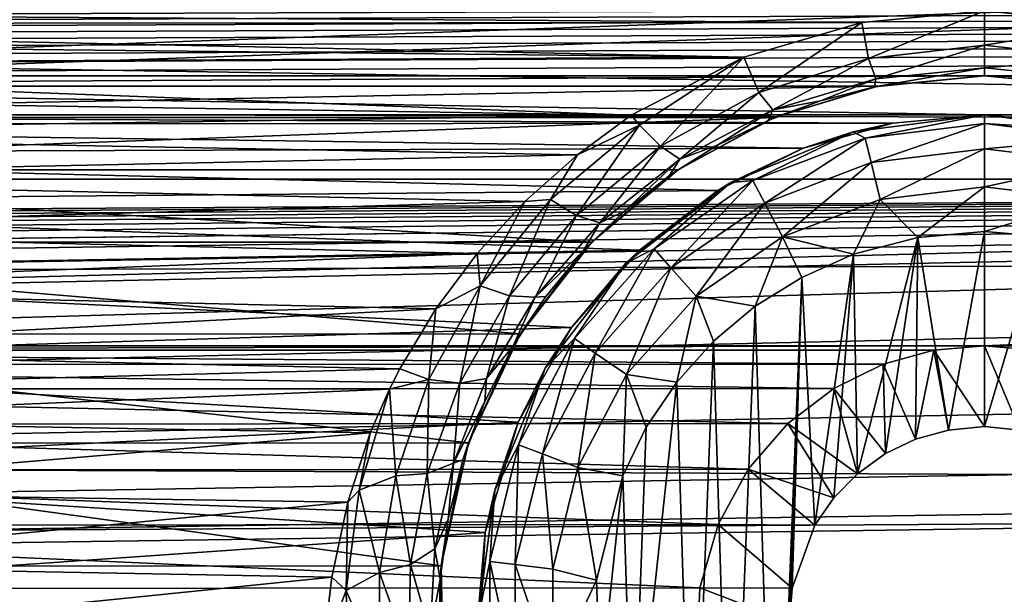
# Model space of a CAD drawing. Header units: metres. Extents: x -95 to 103, y -12 to 12.
# Tile 314 of 520: x -26.67 to -24.15, y -7.07 to -5.6. Entities that reach past the tile are written whole.
import ezdxf

# ---------------------------------------------------------------- set-up
doc = ezdxf.new("R2010")
doc.units = ezdxf.units.M
doc.layers.add('solid_P74500', color=7, linetype='CONTINUOUS')
doc.layers.add('solid_P74500_01', color=7, linetype='CONTINUOUS')

msp = doc.modelspace()

# ---------------------------------------------------------------- linework, layer by layer
at = {"layer": 'solid_P74500'}
for points in [[(92.5, -4.414677, 11.694401), (-94.018356, -3.847966, 11.892988), (-94.018356, -5.654152, 11.148119)], [(92.5, -6.166949, 10.871941), (92.5, -4.414677, 11.694401), (-94.018356, -5.654152, 11.148119)], [(-24.200001, -5.84, -7.994023), (-29.200001, -5.84, -7.994023), (-87, -4.775385, -8.672122)], [(-19.200001, -5.84, -7.994023), (-24.200001, -5.84, -7.994023), (-87, -4.775385, -8.672122)], [(-13, -4.775385, -8.672122), (-19.200001, -5.84, -7.994023), (-87, -4.775385, -8.672122)], [(-84.199997, -5.74, -9.965059), (92.5, -5.136834, -10.28863), (-92.5, -5.002689, -10.354709)], [(-11.7, -9.123637, 0.5), (-88, -5.05, 0.5), (-88, -9.123637, 0.5)], [(-11.7, -9.123637, 0.5), (-12.2, -5.05, 0.5), (-88, -5.05, 0.5)], [(-74.199997, -5.74, -9.965059), (92.5, -5.136834, -10.28863), (-79.199997, -5.74, -9.965059)], [(-69.199997, -5.74, -9.965059), (92.5, -5.136834, -10.28863), (-74.199997, -5.74, -9.965059)], [(-64.199997, -5.74, -9.965059), (92.5, -5.136834, -10.28863), (-69.199997, -5.74, -9.965059)], [(-59.200001, -5.74, -9.965059), (92.5, -5.136834, -10.28863), (-64.199997, -5.74, -9.965059)], [(-54.200001, -5.74, -9.965059), (92.5, -5.136834, -10.28863), (-59.200001, -5.74, -9.965059)], [(-49.200001, -5.74, -9.965059), (92.5, -5.136834, -10.28863), (-54.200001, -5.74, -9.965059)], [(-44.200001, -5.74, -9.965059), (92.5, -5.136834, -10.28863), (-49.200001, -5.74, -9.965059)], [(-39.200001, -5.74, -9.965059), (92.5, -5.136834, -10.28863), (-44.200001, -5.74, -9.965059)], [(-34.200001, -5.74, -9.965059), (92.5, -5.136834, -10.28863), (-39.200001, -5.74, -9.965059)], [(-29.200001, -5.74, -9.965059), (92.5, -5.136834, -10.28863), (-34.200001, -5.74, -9.965059)], [(-24.200001, -5.74, -9.965059), (92.5, -5.136834, -10.28863), (-29.200001, -5.74, -9.965059)], [(-19.200001, -5.74, -9.965059), (92.5, -5.136834, -10.28863), (-24.200001, -5.74, -9.965059)], [(-19.663668, -5.295372, -1.8), (-19.442997, -5.406663, -1.8), (-85.675003, -7.792304, -1.8)], [(-24.196892, -5.444916, -1.8), (-19.663668, -5.295372, -1.8), (-85.675003, -7.792304, -1.8)], [(-24.663668, -5.295372, -1.8), (-24.442997, -5.406663, -1.8), (-85.675003, -7.792304, -1.8)], [(-29.196892, -5.444916, -1.8), (-24.663668, -5.295372, -1.8), (-85.675003, -7.792304, -1.8)], [(-19.189096, -5.401012, -6.820489), (-85.675003, -6.005424, -6.294348), (-14.325, -6.005326, -6.294441)], [(-24.189096, -5.401012, -6.820489), (-85.675003, -6.005424, -6.294348), (-19.189096, -5.401012, -6.820489)], [(-29.189096, -5.401012, -6.820489), (-85.675003, -6.005424, -6.294348), (-24.189096, -5.401012, -6.820489)], [(-19.442997, -5.406663, -1.8), (-19.196892, -5.444916, -1.8), (-85.675003, -7.792304, -1.8)], [(-24.442997, -5.406663, -1.8), (-24.196892, -5.444916, -1.8), (-85.675003, -7.792304, -1.8)], [(-16.783161, -6, -1.8), (-85.675003, -7.792304, -1.8), (-19.196892, -5.444916, -1.8)], [(-24.514137, -5.603314, -11.173759), (-28.864496, -5.606676, -11.172071), (-29.199997, -5.573798, -11.188511)], [(-24.199997, -5.573798, -11.188511), (-24.514137, -5.603314, -11.173759), (-29.199997, -5.573798, -11.188511)], [(-24.496742, -5.695548, -11.101774), (-24.514137, -5.603314, -11.173759), (-24.199997, -5.573798, -11.188511)], [(-24.199995, -5.661478, -11.122382), (-24.496742, -5.695548, -11.101774), (-24.199997, -5.573798, -11.188511)], [(-19.514137, -5.603314, -11.173759), (-23.864496, -5.606676, -11.172071), (-24.199997, -5.573798, -11.188511)], [(-19.199997, -5.573798, -11.188511), (-19.514137, -5.603314, -11.173759), (-24.199997, -5.573798, -11.188511)], [(-23.864496, -5.606676, -11.172071), (-24.199995, -5.661478, -11.122382), (-24.199997, -5.573798, -11.188511)], [(-24.514137, -5.603314, -11.173759), (-24.816408, -5.692052, -11.128816), (-28.864496, -5.606676, -11.172071)], [(-24.77808, -5.782983, -11.053942), (-24.816408, -5.692052, -11.128816), (-24.514137, -5.603314, -11.173759)], [(-24.496742, -5.695548, -11.101774), (-24.77808, -5.782983, -11.053942), (-24.514137, -5.603314, -11.173759)], [(-24.816408, -5.692052, -11.128816), (-28.701214, -5.650166, -11.15014), (-28.864496, -5.606676, -11.172071)], [(-23.903913, -5.695485, -11.101771), (-24.199995, -5.661478, -11.122382), (-23.864496, -5.606676, -11.172071)], [(92.5, -6.166949, 10.871941), (-94.018356, -5.654152, 11.148119), (-94.018356, -7.322209, 10.130905)], [(-24.816408, -5.692052, -11.128816), (-28.539328, -5.71143, -11.118884), (-28.701214, -5.650166, -11.15014)], [(-24.478001, -5.747692, -11.011404), (-24.496742, -5.695548, -11.101774), (-24.199995, -5.661478, -11.122382)], [(-24.199995, -5.71956, -11.028953), (-24.478001, -5.747692, -11.011404), (-24.199995, -5.661478, -11.122382)], [(-23.903913, -5.695485, -11.101771), (-24.199995, -5.71956, -11.028953), (-24.199995, -5.661478, -11.122382)], [(-24.816408, -5.692052, -11.128816), (-25.105486, -5.840914, -11.051413), (-28.539328, -5.71143, -11.118884)], [(-24.816408, -5.692052, -11.128816), (-25.084726, -5.866518, -11.035421), (-25.105486, -5.840914, -11.051413)], [(-25.030897, -5.920793, -10.976323), (-25.084726, -5.866518, -11.035421), (-24.816408, -5.692052, -11.128816)], [(-24.77808, -5.782983, -11.053942), (-25.030897, -5.920793, -10.976323), (-24.816408, -5.692052, -11.128816)], [(-24.742228, -5.827662, -10.964749), (-24.77808, -5.782983, -11.053942), (-24.496742, -5.695548, -11.101774)], [(-24.478001, -5.747692, -11.011404), (-24.742228, -5.827662, -10.964749), (-24.496742, -5.695548, -11.101774)], [(-23.903913, -5.695485, -11.101771), (-23.922611, -5.747606, -11.011405), (-24.199995, -5.71956, -11.028953)], [(-25.105486, -5.840914, -11.051413), (-28.378914, -5.79032, -11.078005), (-28.539328, -5.71143, -11.118884)], [(-24.199995, -5.71956, -11.028953), (-24.200001, -5.74, -10.920001), (-24.481695, -5.768633, -10.902912)], [(-24.199995, -5.71956, -11.028953), (-24.481695, -5.768633, -10.902912), (-24.478001, -5.747692, -11.011404)], [(-23.922611, -5.747606, -11.011405), (-24.200001, -5.74, -10.920001), (-24.199995, -5.71956, -11.028953)], [(-24.200001, -5.74, -9.965059), (-29.200001, -5.74, -9.965059), (-28.926874, -5.766916, -9.949507)], [(-24.473289, -5.766949, -9.949488), (-24.200001, -5.74, -9.965059), (-28.926874, -5.766916, -9.949507)], [(-24.478001, -5.747692, -11.011404), (-24.620096, -5.804515, -10.880664), (-24.742228, -5.827662, -10.964749)], [(-24.478001, -5.747692, -11.011404), (-24.481695, -5.768633, -10.902912), (-24.620096, -5.804515, -10.880664)], [(-24.481695, -5.768633, -10.902912), (-24.200001, -5.74, -10.920001), (-24.473289, -5.766949, -9.949488)], [(-24.200001, -5.74, -10.920001), (-24.200001, -5.74, -9.965059), (-24.473289, -5.766949, -9.949488)], [(-19.200001, -5.74, -9.965059), (-24.200001, -5.74, -9.965059), (-23.926874, -5.766916, -9.949507)], [(-23.92271, -5.767735, -10.903591), (-23.926874, -5.766916, -9.949507), (-24.200001, -5.74, -9.965059)], [(-23.92271, -5.767735, -10.903591), (-24.200001, -5.74, -9.965059), (-24.200001, -5.74, -10.920001)], [(-23.922611, -5.747606, -11.011405), (-23.92271, -5.767735, -10.903591), (-24.200001, -5.74, -10.920001)], [(-24.473289, -5.766949, -9.949488), (-28.926874, -5.766916, -9.949507), (-28.66201, -5.847512, -9.902353)], [(-24.738071, -5.847542, -9.902336), (-24.473289, -5.766949, -9.949488), (-28.66201, -5.847512, -9.902353)], [(-24.481695, -5.768633, -10.902912), (-24.473289, -5.766949, -9.949488), (-24.738071, -5.847542, -9.902336)], [(-24.620096, -5.804515, -10.880664), (-24.481695, -5.768633, -10.902912), (-24.738071, -5.847542, -9.902336)], [(-25.105486, -5.840914, -11.051413), (-28.226004, -5.88714, -11.026857), (-28.378914, -5.79032, -11.078005)], [(-24.980923, -5.954014, -10.888957), (-25.030897, -5.920793, -10.976323), (-24.77808, -5.782983, -11.053942)], [(-24.742228, -5.827662, -10.964749), (-24.980923, -5.954014, -10.888957), (-24.77808, -5.782983, -11.053942)], [(-24.754734, -5.854594, -10.849483), (-24.620096, -5.804515, -10.880664), (-24.738071, -5.847542, -9.902336)], [(-24.742228, -5.827662, -10.964749), (-24.620096, -5.804515, -10.880664), (-24.754734, -5.854594, -10.849483)], [(-24.742228, -5.827662, -10.964749), (-24.884125, -5.918536, -10.80936), (-24.980923, -5.954014, -10.888957)], [(-24.742228, -5.827662, -10.964749), (-24.754734, -5.854594, -10.849483), (-24.884125, -5.918536, -10.80936)], [(-24.435095, -5.861434, -7.978317), (-28.947199, -5.864826, -7.975827), (-29.200001, -5.84, -7.994023)], [(-24.200001, -5.84, -7.994023), (-24.435095, -5.861434, -7.978317), (-29.200001, -5.84, -7.994023)], [(-24.738071, -5.847542, -9.902336), (-28.66201, -5.847512, -9.902353), (-28.414034, -5.981413, -9.822051)], [(-24.985565, -5.981127, -9.822226), (-24.738071, -5.847542, -9.902336), (-28.414034, -5.981413, -9.822051)], [(-25.105486, -5.840914, -11.051413), (-25.243637, -5.943061, -10.996819), (-28.226004, -5.88714, -11.026857)], [(-25.084726, -5.866518, -11.035421), (-25.243637, -5.943061, -10.996819), (-25.105486, -5.840914, -11.051413)], [(-24.754734, -5.854594, -10.849483), (-24.738071, -5.847542, -9.902336), (-24.985565, -5.981127, -9.822226)], [(-24.884125, -5.918536, -10.80936), (-24.754734, -5.854594, -10.849483), (-24.985565, -5.981127, -9.822226)], [(-24.536465, -5.884296, -11.5), (-24.435095, -5.861434, -7.978317), (-24.200001, -5.84, -7.994023)], [(-24.536465, -5.884296, -11.5), (-24.200001, -5.84, -7.994023), (-24.200001, -5.84, -11.5)], [(-24.505667, -5.899861, -11.614588), (-24.536465, -5.884296, -11.5), (-24.200001, -5.84, -11.5)], [(-24.505667, -5.899861, -11.614588), (-24.200001, -5.84, -11.5), (-24.200001, -5.862746, -11.614588)], [(-19.435095, -5.861434, -7.978317), (-23.947199, -5.864826, -7.975827), (-24.200001, -5.84, -7.994023)], [(-24.200001, -5.84, -11.5), (-24.200001, -5.84, -7.994023), (-23.947199, -5.864826, -7.975827)], [(-19.200001, -5.84, -7.994023), (-19.435095, -5.861434, -7.978317), (-24.200001, -5.84, -7.994023)], [(-24.200001, -5.84, -11.5), (-23.947199, -5.864826, -7.975827), (-23.863535, -5.884296, -11.5)], [(-24.200001, -5.84, -11.5), (-23.863535, -5.884296, -11.5), (-24.200001, -5.862746, -11.614588)], [(-24.435095, -5.861434, -7.978317), (-24.664701, -5.925894, -7.930546), (-28.947199, -5.864826, -7.975827)], [(-24.664701, -5.925894, -7.930546), (-28.701002, -5.939587, -7.92031), (-28.947199, -5.864826, -7.975827)], [(-25.084726, -5.866518, -11.035421), (-25.312223, -6.057832, -10.929513), (-25.243637, -5.943061, -10.996819)], [(-25.246077, -6.098457, -10.871959), (-25.312223, -6.057832, -10.929513), (-25.084726, -5.866518, -11.035421)], [(-25.030897, -5.920793, -10.976323), (-25.246077, -6.098457, -10.871959), (-25.084726, -5.866518, -11.035421)], [(-24.536465, -5.884296, -11.5), (-24.664701, -5.925894, -7.930546), (-24.435095, -5.861434, -7.978317)], [(-24.490103, -5.963009, -11.712049), (-24.505667, -5.899861, -11.614588), (-24.200001, -5.862746, -11.614588)], [(-24.490103, -5.963009, -11.712049), (-24.200001, -5.862746, -11.614588), (-24.200001, -5.927784, -11.712049)], [(-24.200001, -5.862746, -11.614588), (-23.894333, -5.899861, -11.614588), (-24.200001, -5.927784, -11.712049)], [(-23.863535, -5.884296, -11.5), (-23.894333, -5.899861, -11.614588), (-24.200001, -5.862746, -11.614588)], [(-25.243637, -5.943061, -10.996819), (-28.084297, -6.002651, -10.964405), (-28.226004, -5.88714, -11.026857)], [(-24.85, -6.014167, -11.5), (-24.664701, -5.925894, -7.930546), (-24.536465, -5.884296, -11.5)], [(-24.79357, -6.009048, -11.614588), (-24.85, -6.014167, -11.5), (-24.536465, -5.884296, -11.5)], [(-24.505667, -5.899861, -11.614588), (-24.79357, -6.009048, -11.614588), (-24.536465, -5.884296, -11.5)], [(-24.763344, -6.066637, -11.712049), (-24.79357, -6.009048, -11.614588), (-24.505667, -5.899861, -11.614588)], [(-24.490103, -5.963009, -11.712049), (-24.763344, -6.066637, -11.712049), (-24.505667, -5.899861, -11.614588)], [(-23.894333, -5.899861, -11.614588), (-23.909899, -5.963009, -11.712049), (-24.200001, -5.927784, -11.712049)], [(-24.664701, -5.925894, -7.930546), (-24.883406, -6.034126, -7.848543), (-28.701002, -5.939587, -7.92031)], [(-25.185793, -6.117517, -10.786879), (-25.246077, -6.098457, -10.871959), (-25.030897, -5.920793, -10.976323)], [(-24.980923, -5.954014, -10.888957), (-25.185793, -6.117517, -10.786879), (-25.030897, -5.920793, -10.976323)], [(-25.007252, -5.996171, -10.759516), (-24.884125, -5.918536, -10.80936), (-24.985565, -5.981127, -9.822226)], [(-24.980923, -5.954014, -10.888957), (-24.884125, -5.918536, -10.80936), (-25.007252, -5.996171, -10.759516)], [(-24.85, -6.014167, -11.5), (-24.883406, -6.034126, -7.848543), (-24.664701, -5.925894, -7.930546)], [(-24.490103, -5.963009, -11.712049), (-24.200001, -5.927784, -11.712049), (-24.466791, -6.057589, -11.777164)], [(-24.466791, -6.057589, -11.777164), (-24.200001, -5.927784, -11.712049), (-24.200001, -6.025195, -11.777164)], [(-24.200001, -5.927784, -11.712049), (-23.909899, -5.963009, -11.712049), (-24.200001, -6.025195, -11.777164)], [(-24.883406, -6.034126, -7.848543), (-28.46858, -6.065158, -7.824567), (-28.701002, -5.939587, -7.92031)], [(-25.243637, -5.943061, -10.996819), (-25.378168, -6.062914, -10.931197), (-28.084297, -6.002651, -10.964405)], [(-25.312223, -6.057832, -10.929513), (-25.378168, -6.062914, -10.931197), (-25.243637, -5.943061, -10.996819)], [(-24.980923, -5.954014, -10.888957), (-25.122763, -6.087142, -10.699525), (-25.185793, -6.117517, -10.786879)], [(-24.980923, -5.954014, -10.888957), (-25.007252, -5.996171, -10.759516), (-25.122763, -6.087142, -10.699525)], [(-25.206562, -6.16685, -9.706697), (-24.985565, -5.981127, -9.822226), (-28.414034, -5.981413, -9.822051)], [(-25.206562, -6.16685, -9.706697), (-28.414034, -5.981413, -9.822051), (-28.193022, -6.167262, -9.706435)], [(-25.007252, -5.996171, -10.759516), (-24.985565, -5.981127, -9.822226), (-25.206562, -6.16685, -9.706697)], [(-24.490103, -5.963009, -11.712049), (-24.718075, -6.152889, -11.777164), (-24.763344, -6.066637, -11.712049)], [(-24.490103, -5.963009, -11.712049), (-24.466791, -6.057589, -11.777164), (-24.718075, -6.152889, -11.777164)], [(-23.909899, -5.963009, -11.712049), (-23.93321, -6.057589, -11.777164), (-24.200001, -6.025195, -11.777164)], [(-16.74332, -6.246104, -1.8), (-85.675003, -7.792304, -1.8), (-16.783161, -6, -1.8)], [(-85.675003, -6.005424, -6.294348), (-84.199997, -6.432491, -5.857735), (-14.325, -6.005326, -6.294441)], [(-79.199997, -6.432491, -5.857735), (-14.325, -6.005326, -6.294441), (-84.199997, -6.432491, -5.857735)], [(-79.199997, -6.432491, -5.857735), (-74.199997, -6.432491, -5.857735), (-14.325, -6.005326, -6.294441)], [(-74.199997, -6.432491, -5.857735), (-69.199997, -6.432491, -5.857735), (-14.325, -6.005326, -6.294441)], [(-69.199997, -6.432491, -5.857735), (-64.199997, -6.432491, -5.857735), (-14.325, -6.005326, -6.294441)], [(-64.199997, -6.432491, -5.857735), (-59.200001, -6.432491, -5.857735), (-14.325, -6.005326, -6.294441)], [(-59.200001, -6.432491, -5.857735), (-54.200001, -6.432491, -5.857735), (-14.325, -6.005326, -6.294441)], [(-54.200001, -6.432491, -5.857735), (-49.200001, -6.432491, -5.857735), (-14.325, -6.005326, -6.294441)], [(-49.200001, -6.432491, -5.857735), (-44.200001, -6.432491, -5.857735), (-14.325, -6.005326, -6.294441)], [(-44.200001, -6.432491, -5.857735), (-39.200001, -6.432491, -5.857735), (-14.325, -6.005326, -6.294441)], [(-39.200001, -6.432491, -5.857735), (-34.200001, -6.432491, -5.857735), (-14.325, -6.005326, -6.294441)], [(-34.200001, -6.432491, -5.857735), (-29.200001, -6.432491, -5.857735), (-14.325, -6.005326, -6.294441)], [(-29.200001, -6.432491, -5.857735), (-24.200001, -6.432491, -5.857735), (-14.325, -6.005326, -6.294441)], [(-25.378168, -6.062914, -10.931197), (-27.950081, -6.137189, -10.889669), (-28.084297, -6.002651, -10.964405)], [(-25.122763, -6.087142, -10.699525), (-25.007252, -5.996171, -10.759516), (-25.206562, -6.16685, -9.706697)], [(-24.200001, -6.432491, -5.857735), (-19.200001, -6.432491, -5.857735), (-14.325, -6.005326, -6.294441)], [(-24.883406, -6.034126, -7.848543), (-25.08445, -6.187242, -7.728405), (-28.46858, -6.065158, -7.824567)], [(-25.119238, -6.220761, -11.5), (-24.883406, -6.034126, -7.848543), (-24.85, -6.014167, -11.5)], [(-25.046976, -6.183962, -11.614588), (-25.119238, -6.220761, -11.5), (-24.85, -6.014167, -11.5)], [(-25.119238, -6.220761, -11.5), (-25.08445, -6.187242, -7.728405), (-24.883406, -6.034126, -7.848543)], [(-24.79357, -6.009048, -11.614588), (-25.046976, -6.183962, -11.614588), (-24.85, -6.014167, -11.5)], [(-25.003847, -6.232644, -11.712049), (-25.046976, -6.183962, -11.614588), (-24.79357, -6.009048, -11.614588)], [(-24.763344, -6.066637, -11.712049), (-25.003847, -6.232644, -11.712049), (-24.79357, -6.009048, -11.614588)], [(-24.466791, -6.057589, -11.777164), (-24.200001, -6.025195, -11.777164), (-24.370331, -6.154617, -11.8)], [(-24.200001, -6.025195, -11.777164), (-24.200001, -6.14, -11.8), (-24.370331, -6.154617, -11.8)], [(-24.200001, -6.025195, -11.777164), (-23.93321, -6.057589, -11.777164), (-24.200001, -6.14, -11.8)], [(-25.312223, -6.057832, -10.929513), (-25.49254, -6.279331, -10.800262), (-25.378168, -6.062914, -10.931197)], [(-25.417864, -6.304679, -10.744423), (-25.49254, -6.279331, -10.800262), (-25.312223, -6.057832, -10.929513)], [(-25.246077, -6.098457, -10.871959), (-25.417864, -6.304679, -10.744423), (-25.312223, -6.057832, -10.929513)], [(-24.718075, -6.152889, -11.777164), (-24.466791, -6.057589, -11.777164), (-24.535685, -6.198026, -11.8)], [(-24.466791, -6.057589, -11.777164), (-24.370331, -6.154617, -11.8), (-24.535685, -6.198026, -11.8)], [(-23.93321, -6.057589, -11.777164), (-24.054956, -6.15136, -11.8), (-24.200001, -6.14, -11.8)], [(-25.08445, -6.187242, -7.728405), (-28.258484, -6.243501, -7.683014), (-28.46858, -6.065158, -7.824567)], [(-25.378168, -6.062914, -10.931197), (-25.500767, -6.195693, -10.85649), (-27.950081, -6.137189, -10.889669)], [(-25.49254, -6.279331, -10.800262), (-25.500767, -6.195693, -10.85649), (-25.378168, -6.062914, -10.931197)], [(-24.763344, -6.066637, -11.712049), (-24.939253, -6.305556, -11.777164), (-25.003847, -6.232644, -11.712049)], [(-24.763344, -6.066637, -11.712049), (-24.718075, -6.152889, -11.777164), (-24.939253, -6.305556, -11.777164)], [(-25.351467, -6.308226, -10.66188), (-25.417864, -6.304679, -10.744423), (-25.246077, -6.098457, -10.871959)], [(-25.185793, -6.117517, -10.786879), (-25.351467, -6.308226, -10.66188), (-25.246077, -6.098457, -10.871959)], [(-25.228777, -6.190465, -10.629936), (-25.122763, -6.087142, -10.699525), (-25.206562, -6.16685, -9.706697)], [(-25.185793, -6.117517, -10.786879), (-25.122763, -6.087142, -10.699525), (-25.228777, -6.190465, -10.629936)], [(-25.185793, -6.117517, -10.786879), (-25.228777, -6.190465, -10.629936), (-25.351467, -6.308226, -10.66188)], [(-25.500767, -6.195693, -10.85649), (-27.829069, -6.286698, -10.804047), (-27.950081, -6.137189, -10.889669)], [(-24.939253, -6.305556, -11.777164), (-24.718075, -6.152889, -11.777164), (-24.788027, -6.331459, -11.8)], [(-24.718075, -6.152889, -11.777164), (-24.668499, -6.257416, -11.8), (-24.788027, -6.331459, -11.8)], [(-24.718075, -6.152889, -11.777164), (-24.535685, -6.198026, -11.8), (-24.668499, -6.257416, -11.8)], [(-24.535685, -6.198026, -11.8), (-24.370331, -6.154617, -11.8), (-24.525322, -6.760879, -11.8)], [(-24.370331, -6.154617, -11.8), (-24.453802, -6.709256, -11.8), (-24.525322, -6.760879, -11.8)], [(-24.370331, -6.154617, -11.8), (-24.376312, -6.672484, -11.8), (-24.453802, -6.709256, -11.8)], [(-24.370331, -6.154617, -11.8), (-24.291828, -6.649518, -11.8), (-24.376312, -6.672484, -11.8)], [(-24.370331, -6.154617, -11.8), (-24.200001, -6.14, -11.8), (-24.291828, -6.649518, -11.8)], [(-24.200001, -6.14, -11.8), (-24.200001, -6.64, -11.8), (-24.291828, -6.649518, -11.8)], [(-24.200001, -6.14, -11.8), (-24.054956, -6.15136, -11.8), (-24.200001, -6.64, -11.8)], [(-24.054956, -6.15136, -11.8), (-24.108688, -6.649474, -11.8), (-24.200001, -6.64, -11.8)], [(92.5, -7.774915, 9.787399), (92.5, -6.166949, 10.871941), (-94.018356, -7.322209, 10.130905)], [(-25.389727, -6.402062, -9.553198), (-25.206562, -6.16685, -9.706697), (-28.193022, -6.167262, -9.706435)], [(-25.389727, -6.402062, -9.553198), (-28.193022, -6.167262, -9.706435), (-28.009584, -6.403174, -9.552453)], [(-25.228777, -6.190465, -10.629936), (-25.206562, -6.16685, -9.706697), (-25.389727, -6.402062, -9.553198)], [(-25.046976, -6.183962, -11.614588), (-25.25116, -6.414437, -11.614588), (-25.119238, -6.220761, -11.5)], [(-25.197634, -6.451383, -11.712049), (-25.25116, -6.414437, -11.614588), (-25.046976, -6.183962, -11.614588)], [(-25.003847, -6.232644, -11.712049), (-25.197634, -6.451383, -11.712049), (-25.046976, -6.183962, -11.614588)], [(-25.08445, -6.187242, -7.728405), (-25.259089, -6.386121, -7.564914), (-28.258484, -6.243501, -7.683014)], [(-25.500767, -6.195693, -10.85649), (-25.606441, -6.338104, -10.773971), (-27.829069, -6.286698, -10.804047)], [(-25.49254, -6.279331, -10.800262), (-25.606441, -6.338104, -10.773971), (-25.500767, -6.195693, -10.85649)], [(-25.324532, -6.306075, -10.549718), (-25.228777, -6.190465, -10.629936), (-25.389727, -6.402062, -9.553198)], [(-25.351467, -6.308226, -10.66188), (-25.228777, -6.190465, -10.629936), (-25.324532, -6.306075, -10.549718)], [(-25.119238, -6.220761, -11.5), (-25.259089, -6.386121, -7.564914), (-25.08445, -6.187242, -7.728405)], [(-24.668499, -6.257416, -11.8), (-24.535685, -6.198026, -11.8), (-24.634665, -6.893235, -11.8)], [(-24.535685, -6.198026, -11.8), (-24.586445, -6.822836, -11.8), (-24.634665, -6.893235, -11.8)], [(-24.535685, -6.198026, -11.8), (-24.525322, -6.760879, -11.8), (-24.586445, -6.822836, -11.8)], [(-25.325832, -6.49, -11.5), (-25.259089, -6.386121, -7.564914), (-25.119238, -6.220761, -11.5)], [(-25.25116, -6.414437, -11.614588), (-25.325832, -6.49, -11.5), (-25.119238, -6.220761, -11.5)], [(-25.003847, -6.232644, -11.712049), (-25.117466, -6.506719, -11.777164), (-25.197634, -6.451383, -11.712049)], [(-25.003847, -6.232644, -11.712049), (-24.939253, -6.305556, -11.777164), (-25.117466, -6.506719, -11.777164)], [(-16.74332, -6.246104, -1.8), (-16.630293, -6.464035, -1.8), (-85.675003, -7.792304, -1.8)], [(-25.259089, -6.386121, -7.564914), (-28.083481, -6.474352, -7.489511), (-28.258484, -6.243501, -7.683014)], [(-24.736984, -7.983215, -11.8), (-24.788027, -6.331459, -11.8), (-24.668499, -6.257416, -11.8)], [(-24.736984, -7.983215, -11.8), (-24.668499, -6.257416, -11.8), (-24.69928, -7.142048, -11.8)], [(-24.668499, -6.257416, -11.8), (-24.692488, -7.05461, -11.8), (-24.69928, -7.142048, -11.8)], [(-24.668499, -6.257416, -11.8), (-24.634665, -6.893235, -11.8), (-24.692488, -7.05461, -11.8)], [(-25.49254, -6.279331, -10.800262), (-25.624544, -6.518986, -10.651871), (-25.606441, -6.338104, -10.773971)], [(-25.545044, -6.528491, -10.597766), (-25.624544, -6.518986, -10.651871), (-25.49254, -6.279331, -10.800262)], [(-25.417864, -6.304679, -10.744423), (-25.545044, -6.528491, -10.597766), (-25.49254, -6.279331, -10.800262)], [(-25.606441, -6.338104, -10.773971), (-27.727142, -6.447677, -10.708756), (-27.829069, -6.286698, -10.804047)], [(-25.476542, -6.516398, -10.517788), (-25.545044, -6.528491, -10.597766), (-25.417864, -6.304679, -10.744423)], [(-25.351467, -6.308226, -10.66188), (-25.476542, -6.516398, -10.517788), (-25.417864, -6.304679, -10.744423)], [(-25.351467, -6.308226, -10.66188), (-25.40913, -6.434306, -10.457429), (-25.476542, -6.516398, -10.517788)], [(-25.40913, -6.434306, -10.457429), (-25.324532, -6.306075, -10.549718), (-25.389727, -6.402062, -9.553198)], [(-25.351467, -6.308226, -10.66188), (-25.324532, -6.306075, -10.549718), (-25.40913, -6.434306, -10.457429)], [(-25.117466, -6.506719, -11.777164), (-24.939253, -6.305556, -11.777164), (-24.98888, -6.52597, -11.8)], [(-24.939253, -6.305556, -11.777164), (-24.894634, -6.420703, -11.8), (-24.98888, -6.52597, -11.8)], [(-24.939253, -6.305556, -11.777164), (-24.788027, -6.331459, -11.8), (-24.894634, -6.420703, -11.8)], [(-24.849243, -7.900564, -11.8), (-24.894634, -6.420703, -11.8), (-24.788027, -6.331459, -11.8)], [(-24.736984, -7.983215, -11.8), (-24.849243, -7.900564, -11.8), (-24.788027, -6.331459, -11.8)], [(-25.606441, -6.338104, -10.773971), (-25.698641, -6.49157, -10.682205), (-27.727142, -6.447677, -10.708756)], [(-25.624544, -6.518986, -10.651871), (-25.698641, -6.49157, -10.682205), (-25.606441, -6.338104, -10.773971)], [(-25.259089, -6.386121, -7.564914), (-25.395369, -6.629025, -7.352972), (-28.083481, -6.474352, -7.489511)], [(-25.325832, -6.49, -11.5), (-25.395369, -6.629025, -7.352972), (-25.259089, -6.386121, -7.564914)], [(-25.522873, -6.682053, -9.359496), (-25.389727, -6.402062, -9.553198), (-28.009584, -6.403174, -9.552453)], [(-25.522873, -6.682053, -9.359496), (-28.009584, -6.403174, -9.552453), (-27.876772, -6.683096, -9.358751)], [(-25.40913, -6.434306, -10.457429), (-25.389727, -6.402062, -9.553198), (-25.522873, -6.682053, -9.359496)], [(-29.200001, -6.432491, -5.857735), (-29.068571, -6.444363, -5.844672), (-24.200001, -6.432491, -5.857735)], [(-29.068571, -6.444363, -5.844672), (-24.329937, -6.444089, -5.844973), (-24.200001, -6.432491, -5.857735)], [(-25.48111, -6.575413, -10.351616), (-25.40913, -6.434306, -10.457429), (-25.522873, -6.682053, -9.359496)], [(-25.476542, -6.516398, -10.517788), (-25.40913, -6.434306, -10.457429), (-25.48111, -6.575413, -10.351616)], [(-25.25116, -6.414437, -11.614588), (-25.394253, -6.687079, -11.614588), (-25.325832, -6.49, -11.5)], [(-25.333441, -6.710143, -11.712049), (-25.394253, -6.687079, -11.614588), (-25.25116, -6.414437, -11.614588)], [(-25.197634, -6.451383, -11.712049), (-25.333441, -6.710143, -11.712049), (-25.25116, -6.414437, -11.614588)], [(-24.948107, -7.80319, -11.8), (-24.98888, -6.52597, -11.8), (-24.894634, -6.420703, -11.8)], [(-24.849243, -7.900564, -11.8), (-24.948107, -7.80319, -11.8), (-24.894634, -6.420703, -11.8)], [(-24.200001, -6.64, -11.8), (-24.200001, -6.432491, -5.857735), (-24.329937, -6.444089, -5.844973)], [(-24.200001, -6.432491, -5.857735), (-24.068571, -6.444363, -5.844672), (-19.200001, -6.432491, -5.857735)], [(-24.108688, -6.649474, -11.8), (-24.068571, -6.444363, -5.844672), (-24.200001, -6.432491, -5.857735)], [(-24.200001, -6.64, -11.8), (-24.108688, -6.649474, -11.8), (-24.200001, -6.432491, -5.857735)], [(-29.068571, -6.444363, -5.844672), (-24.459299, -6.47981, -5.805347), (-24.329937, -6.444089, -5.844973)], [(-29.068571, -6.444363, -5.844672), (-28.937803, -6.480899, -5.804132), (-24.459299, -6.47981, -5.805347)], [(-25.698641, -6.49157, -10.682205), (-27.677683, -6.543035, -10.650761), (-27.727142, -6.447677, -10.708756)], [(-25.197634, -6.451383, -11.712049), (-25.242361, -6.744685, -11.777164), (-25.333441, -6.710143, -11.712049)], [(-25.197634, -6.451383, -11.712049), (-25.117466, -6.506719, -11.777164), (-25.242361, -6.744685, -11.777164)], [(-24.376312, -6.672484, -11.8), (-24.329937, -6.444089, -5.844973), (-24.459299, -6.47981, -5.805347)], [(-24.376312, -6.672484, -11.8), (-24.291828, -6.649518, -11.8), (-24.329937, -6.444089, -5.844973)], [(-24.291828, -6.649518, -11.8), (-24.200001, -6.64, -11.8), (-24.329937, -6.444089, -5.844973)], [(-16.630293, -6.464035, -1.8), (-16.456795, -6.635807, -1.8), (-85.675003, -7.792304, -1.8)], [(-28.937803, -6.480899, -5.804132), (-24.585861, -6.541955, -5.735227), (-24.459299, -6.47981, -5.805347)], [(-28.937803, -6.480899, -5.804132), (-28.811049, -6.543865, -5.733047), (-24.585861, -6.541955, -5.735227)], [(-25.395369, -6.629025, -7.352972), (-27.958427, -6.754923, -7.237473), (-28.083481, -6.474352, -7.489511)], [(-24.453802, -6.709256, -11.8), (-24.459299, -6.47981, -5.805347), (-24.585861, -6.541955, -5.735227)], [(-24.453802, -6.709256, -11.8), (-24.376312, -6.672484, -11.8), (-24.459299, -6.47981, -5.805347)], [(-25.698641, -6.49157, -10.682205), (-25.725428, -6.544155, -10.650072), (-27.677683, -6.543035, -10.650761)], [(-25.624544, -6.518986, -10.651871), (-25.725428, -6.544155, -10.650072), (-25.698641, -6.49157, -10.682205)], [(-25.455704, -6.803535, -11.5), (-25.395369, -6.629025, -7.352972), (-25.325832, -6.49, -11.5)], [(-25.394253, -6.687079, -11.614588), (-25.455704, -6.803535, -11.5), (-25.325832, -6.49, -11.5)], [(-25.242361, -6.744685, -11.777164), (-25.117466, -6.506719, -11.777164), (-25.127321, -6.76642, -11.8)], [(-25.117466, -6.506719, -11.777164), (-25.066879, -6.641509, -11.8), (-25.127321, -6.76642, -11.8)], [(-25.117466, -6.506719, -11.777164), (-24.98888, -6.52597, -11.8), (-25.066879, -6.641509, -11.8)], [(-25.624544, -6.518986, -10.651871), (-25.709507, -6.766653, -10.488338), (-25.725428, -6.544155, -10.650072)], [(-25.628595, -6.760602, -10.435859), (-25.709507, -6.766653, -10.488338), (-25.624544, -6.518986, -10.651871)], [(-25.545044, -6.528491, -10.597766), (-25.628595, -6.760602, -10.435859), (-25.624544, -6.518986, -10.651871)], [(-25.561562, -6.733709, -10.358284), (-25.628595, -6.760602, -10.435859), (-25.545044, -6.528491, -10.597766)], [(-25.476542, -6.516398, -10.517788), (-25.48111, -6.575413, -10.351616), (-25.561562, -6.733709, -10.358284)], [(-25.476542, -6.516398, -10.517788), (-25.561562, -6.733709, -10.358284), (-25.545044, -6.528491, -10.597766)], [(-25.101099, -7.573346, -11.8), (-25.066879, -6.641509, -11.8), (-24.98888, -6.52597, -11.8)], [(-24.948107, -7.80319, -11.8), (-25.101099, -7.573346, -11.8), (-24.98888, -6.52597, -11.8)], [(-28.811049, -6.543865, -5.733047), (-24.70384, -6.632159, -5.630672), (-24.585861, -6.541955, -5.735227)], [(-28.811049, -6.543865, -5.733047), (-28.69346, -6.634699, -5.627678), (-24.70384, -6.632159, -5.630672)], [(-25.725428, -6.544155, -10.650072), (-27.641397, -6.622833, -10.601325), (-27.677683, -6.543035, -10.650761)], [(-25.725428, -6.544155, -10.650072), (-25.774664, -6.656097, -10.580471), (-27.641397, -6.622833, -10.601325)], [(-25.802851, -6.803394, -10.485447), (-25.774664, -6.656097, -10.580471), (-25.725428, -6.544155, -10.650072)], [(-25.709507, -6.766653, -10.488338), (-25.802851, -6.803394, -10.485447), (-25.725428, -6.544155, -10.650072)], [(-24.525322, -6.760879, -11.8), (-24.585861, -6.541955, -5.735227), (-24.70384, -6.632159, -5.630672)], [(-24.525322, -6.760879, -11.8), (-24.453802, -6.709256, -11.8), (-24.585861, -6.541955, -5.735227)], [(-25.561562, -6.733709, -10.358284), (-25.48111, -6.575413, -10.351616), (-25.537083, -6.725019, -10.236097)], [(-25.537083, -6.725019, -10.236097), (-25.48111, -6.575413, -10.351616), (-25.522873, -6.682053, -9.359496)], [(-16.456795, -6.635807, -1.8), (-16.239395, -6.74545, -1.8), (-85.675003, -7.792304, -1.8)], [(-28.69346, -6.634699, -5.627678), (-24.805378, -6.74956, -5.489393), (-24.70384, -6.632159, -5.630672)], [(-28.69346, -6.634699, -5.627678), (-28.592699, -6.752329, -5.485987), (-24.805378, -6.74956, -5.489393)], [(-25.395369, -6.629025, -7.352972), (-25.479868, -6.912105, -7.087511), (-27.958427, -6.754923, -7.237473)], [(-25.774664, -6.656097, -10.580471), (-27.573818, -6.807538, -10.483674), (-27.641397, -6.622833, -10.601325)], [(-25.455704, -6.803535, -11.5), (-25.479868, -6.912105, -7.087511), (-25.395369, -6.629025, -7.352972)], [(-24.586445, -6.822836, -11.8), (-24.70384, -6.632159, -5.630672), (-24.805378, -6.74956, -5.489393)], [(-24.586445, -6.822836, -11.8), (-24.525322, -6.760879, -11.8), (-24.70384, -6.632159, -5.630672)], [(-25.774664, -6.656097, -10.580471), (-25.832493, -6.833746, -10.466609), (-27.573818, -6.807538, -10.483674)], [(-25.802851, -6.803394, -10.485447), (-25.832493, -6.833746, -10.466609), (-25.774664, -6.656097, -10.580471)], [(-25.101099, -7.573346, -11.8), (-25.127321, -6.76642, -11.8), (-25.066879, -6.641509, -11.8)], [(-25.592617, -6.99762, -9.125969), (-25.522873, -6.682053, -9.359496), (-27.876772, -6.683096, -9.358751)], [(-25.592617, -6.99762, -9.125969), (-27.876772, -6.683096, -9.358751), (-27.807261, -6.998838, -9.125035)], [(-25.537083, -6.725019, -10.236097), (-25.522873, -6.682053, -9.359496), (-25.592617, -6.99762, -9.125969)], [(-25.394253, -6.687079, -11.614588), (-25.467941, -6.986044, -11.614588), (-25.455704, -6.803535, -11.5)], [(-25.403378, -6.993884, -11.712049), (-25.467941, -6.986044, -11.614588), (-25.394253, -6.687079, -11.614588)], [(-25.333441, -6.710143, -11.712049), (-25.403378, -6.993884, -11.712049), (-25.394253, -6.687079, -11.614588)], [(-25.333441, -6.710143, -11.712049), (-25.306677, -7.005625, -11.777164), (-25.403378, -6.993884, -11.712049)], [(-25.333441, -6.710143, -11.712049), (-25.242361, -6.744685, -11.777164), (-25.306677, -7.005625, -11.777164)], [(-25.561562, -6.733709, -10.358284), (-25.608768, -6.953619, -10.186781), (-25.628595, -6.760602, -10.435859)], [(-25.561562, -6.733709, -10.358284), (-25.575136, -6.877317, -10.115337), (-25.608768, -6.953619, -10.186781)], [(-25.575136, -6.877317, -10.115337), (-25.537083, -6.725019, -10.236097), (-25.592617, -6.99762, -9.125969)], [(-25.561562, -6.733709, -10.358284), (-25.537083, -6.725019, -10.236097), (-25.575136, -6.877317, -10.115337)], [(-16.239395, -6.74545, -1.8), (-15.996938, -6.783135, -1.8), (-85.675003, -7.792304, -1.8)], [(-28.592699, -6.752329, -5.485987), (-24.88271, -6.891102, -5.310623), (-24.805378, -6.74956, -5.489393)], [(-28.592699, -6.752329, -5.485987), (-28.516211, -6.893729, -5.307212), (-24.88271, -6.891102, -5.310623)], [(-25.479868, -6.912105, -7.087511), (-27.901663, -7.079847, -6.919954), (-27.958427, -6.754923, -7.237473)], [(-25.628595, -6.760602, -10.435859), (-25.671385, -6.99382, -10.26226), (-25.709507, -6.766653, -10.488338)], [(-25.608768, -6.953619, -10.186781), (-25.671385, -6.99382, -10.26226), (-25.628595, -6.760602, -10.435859)], [(-25.306677, -7.005625, -11.777164), (-25.242361, -6.744685, -11.777164), (-25.194281, -7.034285, -11.8)], [(-25.242361, -6.744685, -11.777164), (-25.127321, -6.76642, -11.8), (-25.194281, -7.034285, -11.8)], [(-24.634665, -6.893235, -11.8), (-24.805378, -6.74956, -5.489393), (-24.88271, -6.891102, -5.310623)], [(-24.634665, -6.893235, -11.8), (-24.586445, -6.822836, -11.8), (-24.805378, -6.74956, -5.489393)], [(-15.996938, -6.783135, -1.8), (-14.325, -7.792304, -1.8), (-85.675003, -7.792304, -1.8)], [(-25.709507, -6.766653, -10.488338), (-25.750761, -7.014537, -10.313324), (-25.802851, -6.803394, -10.485447)], [(-25.671385, -6.99382, -10.26226), (-25.750761, -7.014537, -10.313324), (-25.709507, -6.766653, -10.488338)], [(-25.185358, -7.310327, -11.8), (-25.194281, -7.034285, -11.8), (-25.127321, -6.76642, -11.8)], [(-25.101099, -7.573346, -11.8), (-25.185358, -7.310327, -11.8), (-25.127321, -6.76642, -11.8)], [(-25.832493, -6.833746, -10.466609), (-27.528345, -6.995755, -10.359026), (-27.573818, -6.807538, -10.483674)], [(-25.836824, -7.060791, -10.310713), (-25.832493, -6.833746, -10.466609), (-25.802851, -6.803394, -10.485447)], [(-25.750761, -7.014537, -10.313324), (-25.836824, -7.060791, -10.310713), (-25.802851, -6.803394, -10.485447)], [(-25.5, -7.14, -11.5), (-25.479868, -6.912105, -7.087511), (-25.455704, -6.803535, -11.5)], [(-25.467941, -6.986044, -11.614588), (-25.5, -7.14, -11.5), (-25.455704, -6.803535, -11.5)], [(-25.832493, -6.833746, -10.466609), (-25.873526, -7.026005, -10.338532), (-27.528345, -6.995755, -10.359026)], [(-25.836824, -7.060791, -10.310713), (-25.873526, -7.026005, -10.338532), (-25.832493, -6.833746, -10.466609)], [(-28.516211, -6.893729, -5.307212), (-24.92926, -7.053593, -5.092822), (-24.88271, -6.891102, -5.310623)], [(-25.608768, -6.953619, -10.186781), (-25.575136, -6.877317, -10.115337), (-25.595755, -7.031044, -9.986676)], [(-25.595755, -7.031044, -9.986676), (-25.575136, -6.877317, -10.115337), (-25.592617, -6.99762, -9.125969)], [(-24.692488, -7.05461, -11.8), (-24.88271, -6.891102, -5.310623), (-24.92926, -7.053593, -5.092822)], [(-24.692488, -7.05461, -11.8), (-24.634665, -6.893235, -11.8), (-24.88271, -6.891102, -5.310623)], [(-28.516211, -6.893729, -5.307212), (-28.470367, -7.055848, -5.089697), (-24.92926, -7.053593, -5.092822)], [(-25.479868, -6.912105, -7.087511), (-25.497097, -7.226824, -6.766446), (-27.901663, -7.079847, -6.919954)], [(-25.5, -7.14, -11.5), (-25.497097, -7.226824, -6.766446), (-25.479868, -6.912105, -7.087511)], [(-25.608768, -6.953619, -10.186781), (-25.620827, -7.17118, -10.006389), (-25.671385, -6.99382, -10.26226)], [(-25.608768, -6.953619, -10.186781), (-25.595755, -7.031044, -9.986676), (-25.620827, -7.17118, -10.006389)], [(-25.467941, -6.986044, -11.614588), (-25.467941, -7.293956, -11.614588), (-25.5, -7.14, -11.5)], [(-25.403378, -7.286117, -11.712049), (-25.467941, -7.293956, -11.614588), (-25.467941, -6.986044, -11.614588)], [(-25.403378, -6.993884, -11.712049), (-25.403378, -7.286117, -11.712049), (-25.467941, -6.986044, -11.614588)], [(-25.586447, -7.333337, -8.858452), (-27.807261, -6.998838, -9.125035), (-27.813648, -7.334234, -8.857709)], [(-25.586447, -7.333337, -8.858452), (-25.592617, -6.99762, -9.125969), (-27.807261, -6.998838, -9.125035)], [(-25.873526, -7.026005, -10.338532), (-27.50672, -7.193116, -10.222968), (-27.528345, -6.995755, -10.359026)], [(-25.750761, -7.014537, -10.313324), (-25.752085, -7.256888, -10.130121), (-25.836824, -7.060791, -10.310713)], [(-25.67671, -7.222791, -10.080191), (-25.752085, -7.256888, -10.130121), (-25.750761, -7.014537, -10.313324)], [(-25.671385, -6.99382, -10.26226), (-25.67671, -7.222791, -10.080191), (-25.750761, -7.014537, -10.313324)], [(-25.620827, -7.17118, -10.006389), (-25.67671, -7.222791, -10.080191), (-25.671385, -6.99382, -10.26226)], [(-25.595755, -7.031044, -9.986676), (-25.592617, -6.99762, -9.125969), (-25.586447, -7.333337, -8.858452)], [(-25.403378, -6.993884, -11.712049), (-25.306677, -7.005625, -11.777164), (-25.306677, -7.274375, -11.777164)], [(-25.403378, -6.993884, -11.712049), (-25.306677, -7.274375, -11.777164), (-25.403378, -7.286117, -11.712049)], [(-25.306677, -7.274375, -11.777164), (-25.306677, -7.005625, -11.777164), (-25.194281, -7.034285, -11.8)], [(-25.873526, -7.026005, -10.338532), (-25.896179, -7.219656, -10.204243), (-27.50672, -7.193116, -10.222968)], [(-25.836824, -7.060791, -10.310713), (-25.896179, -7.219656, -10.204243), (-25.873526, -7.026005, -10.338532)], [(-25.620827, -7.17118, -10.006389), (-25.595755, -7.031044, -9.986676), (-25.599306, -7.184045, -9.852619)], [(-25.599306, -7.184045, -9.852619), (-25.595755, -7.031044, -9.986676), (-25.586447, -7.333337, -8.858452)], [(-25.306677, -7.274375, -11.777164), (-25.194281, -7.034285, -11.8), (-25.185358, -7.310327, -11.8)], [(-28.470367, -7.055848, -5.089697), (-24.937403, -7.234941, -4.831732), (-24.92926, -7.053593, -5.092822)], [(-28.470367, -7.055848, -5.089697), (-28.462757, -7.236759, -4.829008), (-24.937403, -7.234941, -4.831732)], [(-25.830473, -7.311327, -10.128681), (-25.896179, -7.219656, -10.204243), (-25.836824, -7.060791, -10.310713)], [(-25.752085, -7.256888, -10.130121), (-25.830473, -7.311327, -10.128681), (-25.836824, -7.060791, -10.310713)], [(-24.69928, -7.142048, -11.8), (-24.92926, -7.053593, -5.092822), (-24.937403, -7.234941, -4.831732)], [(-24.69928, -7.142048, -11.8), (-24.692488, -7.05461, -11.8), (-24.92926, -7.053593, -5.092822)]]:
    msp.add_3dface(points, dxfattribs=at)
at = {"layer": 'solid_P74500_01'}
for points in [[(-92.5, -5.002689, 10.354709), (92.5, -4.241041, 10.689158), (92.5, -5.822828, 9.916285)], [(-92.5, -6.466096, 9.50981), (-92.5, -5.002689, 10.354709), (92.5, -5.822828, 9.916285)], [(-84.199997, -5.74, -9.965059), (-79.199997, -5.74, -9.965059), (92.5, -5.136834, -10.28863)], [(-92.5, -6.466096, 9.50981), (92.5, -5.822828, 9.916285), (92.5, -7.269713, 8.910396)], [(-92.5, -7.786848, 8.461917), (-92.5, -6.466096, 9.50981), (92.5, -7.269713, 8.910396)]]:
    msp.add_3dface(points, dxfattribs=at)

doc.saveas('drawing.dxf')
